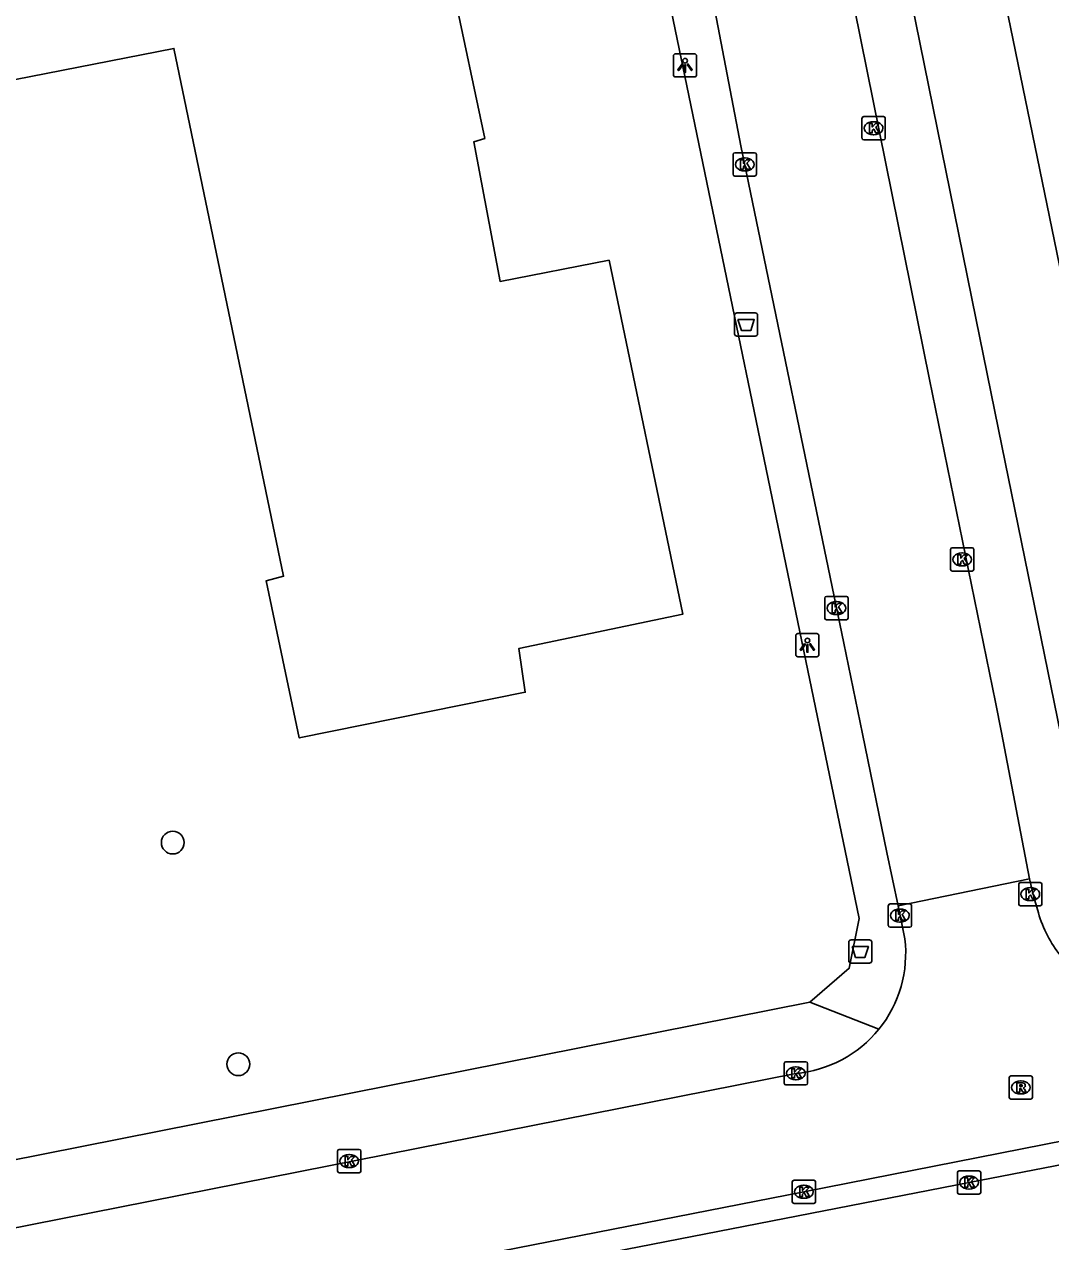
# Model space of a CAD drawing. Extents: x 160026 to 161302, y 384757 to 385701.
# Drawn here: x 160691.3 to 160735.5, y 384829 to 384881.3 of the extents above; entities that cross this region are included whole.
import ezdxf

# ---------------------------------------------------------------- set-up
doc = ezdxf.new("R2010")
doc.units = 0
for name, color, linetype in [('IMGEO_Afvalbak', 7, 'Continuous'), ('IMGEO_Boom', 7, 'Continuous'), ('IMGEO_Kolk', 7, 'Continuous'), ('IMGEO_Lichtpunt', 7, 'Continuous'), ('IMGEO_Pand', 7, 'Continuous'), ('IMGEO_Rijbaan_lokaal_open', 7, 'Continuous'), ('IMGEO_Rijbaan_regionaal_gesloten', 7, 'Continuous'), ('IMGEO_Rioolput', 7, 'Continuous'), ('IMGEO_Voetpad_open', 7, 'Continuous')]:
    doc.layers.add(name, color=color, linetype=linetype)

msp = doc.modelspace()

# ---------------------------------------------------------------- linework, layer by layer
at = {"layer": 'IMGEO_Afvalbak'}
for p, q in [((160721.873, 384867.979), (160721.873, 384868.779)), ((160721.873, 384868.779), (160721.873, 384867.979)), ((160721.973, 384868.879), (160722.763, 384868.879)), ((160722.763, 384868.879), (160721.973, 384868.879)), ((160722.863, 384868.779), (160722.863, 384867.979)), ((160722.863, 384867.979), (160722.863, 384868.779)), ((160722.763, 384867.879), (160721.973, 384867.879)), ((160721.973, 384867.879), (160722.763, 384867.879)), ((160726.779, 384841.031), (160726.779, 384841.831)), ((160726.779, 384841.831), (160726.779, 384841.031)), ((160726.879, 384841.931), (160727.669, 384841.931)), ((160727.669, 384841.931), (160726.879, 384841.931)), ((160727.769, 384841.831), (160727.769, 384841.031)), ((160727.769, 384841.031), (160727.769, 384841.831)), ((160727.669, 384840.931), (160726.879, 384840.931)), ((160726.879, 384840.931), (160727.669, 384840.931))]:
    msp.add_line(p, q, dxfattribs=at)
for points in [[(160722.016, 384868.593), (160722.72, 384868.593), (160722.571, 384868.123), (160722.165, 384868.123), (160722.016, 384868.593)], [(160726.922, 384841.645), (160727.626, 384841.645), (160727.477, 384841.175), (160727.071, 384841.175), (160726.922, 384841.645)]]:
    msp.add_lwpolyline(points, dxfattribs=at)
for centre, start, end in [((160721.973, 384868.779), 90, 180), ((160721.973, 384868.779), 90, 180), ((160722.763, 384868.779), 0, 90), ((160722.763, 384868.779), 360, 90), ((160721.973, 384867.979), 180, 270), ((160721.973, 384867.979), 180, 270), ((160722.763, 384867.979), 270, 0), ((160722.763, 384867.979), 270, 0), ((160726.879, 384841.831), 90, 180), ((160726.879, 384841.831), 90, 180), ((160727.669, 384841.831), 0, 90), ((160727.669, 384841.831), 360, 90), ((160726.879, 384841.031), 180, 270), ((160726.879, 384841.031), 180, 270), ((160727.669, 384841.031), 270, 0), ((160727.669, 384841.031), 270, 0)]:
    msp.add_arc(centre, 0.1, start, end, dxfattribs=at)
at = {"layer": 'IMGEO_Boom'}
for centre in [(160697.716, 384846.111), (160700.535, 384836.586)]:
    msp.add_circle(centre, 0.489, dxfattribs=at)
at = {"layer": 'IMGEO_Kolk'}
for p, q in [((160727.425, 384877.316), (160728.277, 384877.316)), ((160727.35, 384876.39), (160727.35, 384877.242)), ((160727.838, 384877.096), (160727.863, 384877.096)), ((160728.351, 384877.242), (160728.351, 384876.39)), ((160728.277, 384876.316), (160727.425, 384876.316)), ((160727.861, 384876.536), (160727.836, 384876.536)), ((160721.883, 384875.761), (160722.735, 384875.761)), ((160721.808, 384874.835), (160721.808, 384875.687)), ((160722.296, 384875.541), (160722.321, 384875.541)), ((160722.809, 384875.687), (160722.809, 384874.835)), ((160722.735, 384874.761), (160721.883, 384874.761)), ((160722.319, 384874.981), (160722.294, 384874.981)), ((160731.156, 384857.856), (160731.156, 384858.708)), ((160731.231, 384858.782), (160732.083, 384858.782)), ((160731.644, 384858.562), (160731.669, 384858.562)), ((160732.157, 384858.708), (160732.157, 384857.856)), ((160731.667, 384858.002), (160731.642, 384858.002)), ((160732.083, 384857.782), (160731.231, 384857.782)), ((160725.75, 384855.764), (160725.75, 384856.616)), ((160725.825, 384856.69), (160726.677, 384856.69)), ((160726.238, 384856.47), (160726.263, 384856.47)), ((160726.751, 384856.616), (160726.751, 384855.764)), ((160726.261, 384855.91), (160726.236, 384855.91)), ((160726.677, 384855.69), (160725.825, 384855.69)), ((160734.161, 384844.396), (160735.013, 384844.396)), ((160734.086, 384843.47), (160734.086, 384844.322)), ((160734.574, 384844.176), (160734.599, 384844.176)), ((160735.087, 384844.322), (160735.087, 384843.47)), ((160728.482, 384842.549), (160728.482, 384843.401)), ((160728.557, 384843.475), (160729.409, 384843.475)), ((160729.483, 384843.401), (160729.483, 384842.549)), ((160735.013, 384843.396), (160734.161, 384843.396)), ((160734.597, 384843.616), (160734.572, 384843.616)), ((160728.97, 384843.255), (160728.995, 384843.255)), ((160729.409, 384842.475), (160728.557, 384842.475)), ((160728.993, 384842.695), (160728.968, 384842.695)), ((160724.007, 384835.768), (160724.007, 384836.62)), ((160724.082, 384836.694), (160724.934, 384836.694)), ((160725.008, 384836.62), (160725.008, 384835.768)), ((160724.495, 384836.474), (160724.52, 384836.474)), ((160724.934, 384835.694), (160724.082, 384835.694)), ((160724.518, 384835.914), (160724.493, 384835.914)), ((160704.803, 384831.995), (160704.803, 384832.847)), ((160704.878, 384832.921), (160705.73, 384832.921)), ((160705.804, 384832.847), (160705.804, 384831.995)), ((160705.291, 384832.701), (160705.316, 384832.701)), ((160705.73, 384831.921), (160704.878, 384831.921)), ((160705.314, 384832.141), (160705.289, 384832.141)), ((160731.452, 384831.074), (160731.452, 384831.926)), ((160731.527, 384832), (160732.379, 384832)), ((160731.94, 384831.78), (160731.965, 384831.78)), ((160732.453, 384831.926), (160732.453, 384831.074)), ((160724.352, 384830.676), (160724.352, 384831.528)), ((160724.427, 384831.602), (160725.279, 384831.602)), ((160724.84, 384831.382), (160724.865, 384831.382)), ((160725.353, 384831.528), (160725.353, 384830.676)), ((160724.863, 384830.822), (160724.838, 384830.822)), ((160732.379, 384831), (160731.527, 384831)), ((160731.963, 384831.22), (160731.938, 384831.22)), ((160725.279, 384830.602), (160724.427, 384830.602))]:
    msp.add_line(p, q, dxfattribs=at)
for points in [[(160727.425, 384877.316), (160728.277, 384877.316)], [(160727.35, 384876.39), (160727.35, 384877.242)], [(160727.671, 384877.016), (160727.794, 384877.016), (160727.794, 384876.865), (160727.924, 384877.016), (160728.088, 384877.016), (160727.942, 384876.865), (160728.095, 384876.616), (160727.943, 384876.616), (160727.858, 384876.78), (160727.794, 384876.713), (160727.794, 384876.616), (160727.671, 384876.616), (160727.671, 384877.016)], [(160728.351, 384877.242), (160728.351, 384876.39)], [(160728.277, 384876.316), (160727.425, 384876.316)], [(160721.883, 384875.761), (160722.735, 384875.761)], [(160721.808, 384874.835), (160721.808, 384875.687)], [(160722.129, 384875.461), (160722.252, 384875.461), (160722.252, 384875.31), (160722.382, 384875.461), (160722.546, 384875.461), (160722.4, 384875.31), (160722.553, 384875.061), (160722.401, 384875.061), (160722.316, 384875.225), (160722.252, 384875.158), (160722.252, 384875.061), (160722.129, 384875.061), (160722.129, 384875.461)], [(160722.809, 384875.687), (160722.809, 384874.835)], [(160722.735, 384874.761), (160721.883, 384874.761)], [(160731.156, 384857.856), (160731.156, 384858.708)], [(160731.231, 384858.782), (160732.083, 384858.782)], [(160731.477, 384858.482), (160731.6, 384858.482), (160731.6, 384858.331), (160731.73, 384858.482), (160731.894, 384858.482), (160731.748, 384858.331), (160731.901, 384858.082), (160731.749, 384858.082), (160731.664, 384858.246), (160731.6, 384858.179), (160731.6, 384858.082), (160731.477, 384858.082), (160731.477, 384858.482)], [(160732.157, 384858.708), (160732.157, 384857.856)], [(160732.083, 384857.782), (160731.231, 384857.782)], [(160725.75, 384855.764), (160725.75, 384856.616)], [(160725.825, 384856.69), (160726.677, 384856.69)], [(160726.071, 384856.39), (160726.194, 384856.39), (160726.194, 384856.239), (160726.324, 384856.39), (160726.488, 384856.39), (160726.342, 384856.239), (160726.495, 384855.99), (160726.343, 384855.99), (160726.258, 384856.154), (160726.194, 384856.087), (160726.194, 384855.99), (160726.071, 384855.99), (160726.071, 384856.39)], [(160726.751, 384856.616), (160726.751, 384855.764)], [(160726.677, 384855.69), (160725.825, 384855.69)], [(160734.161, 384844.396), (160735.013, 384844.396)], [(160734.086, 384843.47), (160734.086, 384844.322)], [(160734.407, 384844.096), (160734.53, 384844.096), (160734.53, 384843.945), (160734.66, 384844.096), (160734.824, 384844.096), (160734.678, 384843.945), (160734.831, 384843.696), (160734.679, 384843.696), (160734.594, 384843.86), (160734.53, 384843.793), (160734.53, 384843.696), (160734.407, 384843.696), (160734.407, 384844.096)], [(160735.087, 384844.322), (160735.087, 384843.47)], [(160728.482, 384842.549), (160728.482, 384843.401)], [(160728.557, 384843.475), (160729.409, 384843.475)], [(160729.483, 384843.401), (160729.483, 384842.549)], [(160735.013, 384843.396), (160734.161, 384843.396)], [(160728.803, 384843.175), (160728.926, 384843.175), (160728.926, 384843.024), (160729.056, 384843.175), (160729.22, 384843.175), (160729.074, 384843.024), (160729.227, 384842.775), (160729.075, 384842.775), (160728.99, 384842.939), (160728.926, 384842.872), (160728.926, 384842.775), (160728.803, 384842.775), (160728.803, 384843.175)], [(160729.409, 384842.475), (160728.557, 384842.475)], [(160724.007, 384835.768), (160724.007, 384836.62)], [(160724.082, 384836.694), (160724.934, 384836.694)], [(160725.008, 384836.62), (160725.008, 384835.768)], [(160724.328, 384836.394), (160724.451, 384836.394), (160724.451, 384836.243), (160724.581, 384836.394), (160724.745, 384836.394), (160724.599, 384836.243), (160724.752, 384835.994), (160724.6, 384835.994), (160724.515, 384836.158), (160724.451, 384836.091), (160724.451, 384835.994), (160724.328, 384835.994), (160724.328, 384836.394)], [(160724.934, 384835.694), (160724.082, 384835.694)], [(160704.803, 384831.995), (160704.803, 384832.847)], [(160704.878, 384832.921), (160705.73, 384832.921)], [(160705.804, 384832.847), (160705.804, 384831.995)], [(160705.124, 384832.621), (160705.247, 384832.621), (160705.247, 384832.47), (160705.377, 384832.621), (160705.541, 384832.621), (160705.395, 384832.47), (160705.548, 384832.221), (160705.396, 384832.221), (160705.311, 384832.385), (160705.247, 384832.318), (160705.247, 384832.221), (160705.124, 384832.221), (160705.124, 384832.621)], [(160705.73, 384831.921), (160704.878, 384831.921)], [(160731.452, 384831.074), (160731.452, 384831.926)], [(160731.527, 384832), (160732.379, 384832)], [(160732.453, 384831.926), (160732.453, 384831.074)], [(160724.352, 384830.676), (160724.352, 384831.528)], [(160724.427, 384831.602), (160725.279, 384831.602)], [(160724.673, 384831.302), (160724.796, 384831.302), (160724.796, 384831.151), (160724.926, 384831.302), (160725.09, 384831.302), (160724.944, 384831.151), (160725.097, 384830.902), (160724.945, 384830.902), (160724.86, 384831.066), (160724.796, 384830.999), (160724.796, 384830.902), (160724.673, 384830.902), (160724.673, 384831.302)], [(160725.353, 384831.528), (160725.353, 384830.676)], [(160731.773, 384831.7), (160731.896, 384831.7), (160731.896, 384831.549), (160732.026, 384831.7), (160732.19, 384831.7), (160732.044, 384831.549), (160732.197, 384831.3), (160732.045, 384831.3), (160731.96, 384831.464), (160731.896, 384831.397), (160731.896, 384831.3), (160731.773, 384831.3), (160731.773, 384831.7)], [(160732.379, 384831), (160731.527, 384831)], [(160725.279, 384830.602), (160724.427, 384830.602)]]:
    msp.add_lwpolyline(points, dxfattribs=at)
for centre, start, end in [((160727.427, 384877.24), 91.552, 178.448), ((160727.427, 384877.24), 91.552, 178.448), ((160728.275, 384877.24), 1.552, 88.448), ((160728.275, 384877.24), 1.552, 88.448), ((160727.427, 384876.392), 181.552, 268.448), ((160727.427, 384876.392), 181.552, 268.448), ((160728.275, 384876.392), 271.552, 358.448), ((160728.275, 384876.392), 271.552, 358.448), ((160721.885, 384875.685), 91.552, 178.448), ((160721.885, 384875.685), 91.552, 178.448), ((160722.733, 384875.685), 1.552, 88.448), ((160722.733, 384875.685), 1.552, 88.448), ((160721.885, 384874.837), 181.552, 268.448), ((160721.885, 384874.837), 181.552, 268.448), ((160722.733, 384874.837), 271.552, 358.448), ((160722.733, 384874.837), 271.552, 358.448), ((160731.233, 384858.706), 91.552, 178.448), ((160731.233, 384858.706), 91.552, 178.448), ((160732.081, 384858.706), 1.552, 88.448), ((160732.081, 384858.706), 1.552, 88.448), ((160731.233, 384857.858), 181.552, 268.448), ((160731.233, 384857.858), 181.552, 268.448), ((160732.081, 384857.858), 271.552, 358.448), ((160732.081, 384857.858), 271.552, 358.448), ((160725.827, 384856.614), 91.552, 178.448), ((160725.827, 384856.614), 91.552, 178.448), ((160726.675, 384856.614), 1.552, 88.448), ((160726.675, 384856.614), 1.552, 88.448), ((160725.827, 384855.766), 181.552, 268.448), ((160725.827, 384855.766), 181.552, 268.448), ((160726.675, 384855.766), 271.552, 358.448), ((160726.675, 384855.766), 271.552, 358.448), ((160734.163, 384844.32), 91.552, 178.448), ((160734.163, 384844.32), 91.552, 178.448), ((160735.011, 384844.32), 1.552, 88.448), ((160735.011, 384844.32), 1.552, 88.448), ((160728.559, 384843.399), 91.552, 178.448), ((160728.559, 384843.399), 91.552, 178.448), ((160729.407, 384843.399), 1.552, 88.448), ((160729.407, 384843.399), 1.552, 88.448), ((160734.163, 384843.472), 181.552, 268.448), ((160734.163, 384843.472), 181.552, 268.448), ((160735.011, 384843.472), 271.552, 358.448), ((160735.011, 384843.472), 271.552, 358.448), ((160728.559, 384842.551), 181.552, 268.448), ((160728.559, 384842.551), 181.552, 268.448), ((160729.407, 384842.551), 271.552, 358.448), ((160729.407, 384842.551), 271.552, 358.448), ((160724.084, 384836.618), 91.552, 178.448), ((160724.084, 384836.618), 91.552, 178.448), ((160724.932, 384836.618), 1.552, 88.448), ((160724.932, 384836.618), 1.552, 88.448), ((160724.084, 384835.77), 181.552, 268.448), ((160724.084, 384835.77), 181.552, 268.448), ((160724.932, 384835.77), 271.552, 358.448), ((160724.932, 384835.77), 271.552, 358.448), ((160704.88, 384832.845), 91.552, 178.448), ((160704.88, 384832.845), 91.552, 178.448), ((160705.728, 384832.845), 1.552, 88.448), ((160705.728, 384832.845), 1.552, 88.448), ((160704.88, 384831.997), 181.552, 268.448), ((160704.88, 384831.997), 181.552, 268.448), ((160705.728, 384831.997), 271.552, 358.448), ((160705.728, 384831.997), 271.552, 358.448), ((160731.529, 384831.924), 91.552, 178.448), ((160731.529, 384831.924), 91.552, 178.448), ((160732.377, 384831.924), 1.552, 88.448), ((160732.377, 384831.924), 1.552, 88.448), ((160724.429, 384831.526), 91.552, 178.448), ((160724.429, 384831.526), 91.552, 178.448), ((160725.277, 384831.526), 1.552, 88.448), ((160725.277, 384831.526), 1.552, 88.448), ((160731.529, 384831.076), 181.552, 268.448), ((160731.529, 384831.076), 181.552, 268.448), ((160732.377, 384831.076), 271.552, 358.448), ((160732.377, 384831.076), 271.552, 358.448), ((160724.429, 384830.678), 181.552, 268.448), ((160724.429, 384830.678), 181.552, 268.448), ((160725.277, 384830.678), 271.552, 358.448), ((160725.277, 384830.678), 271.552, 358.448)]:
    msp.add_arc(centre, 0.0765, start, end, dxfattribs=at)
for centre, major_axis, ratio, start_param, end_param in [((160727.837, 384876.816), (-0.387, 0.002), 0.722429, 4.712389, 7.853982), ((160727.862, 384876.816), (-0.39, 0.002), 0.717154, 1.570796, 4.712389), ((160722.295, 384875.261), (-0.387, 0.002), 0.722429, 4.712389, 7.853982), ((160722.32, 384875.261), (-0.39, 0.002), 0.717154, 1.570796, 4.712389), ((160731.643, 384858.282), (-0.387, 0.002), 0.722429, 4.712389, 7.853982), ((160731.668, 384858.282), (-0.39, 0.002), 0.717154, 1.570796, 4.712389), ((160726.237, 384856.19), (-0.387, 0.002), 0.722429, 4.712389, 7.853982), ((160726.262, 384856.19), (-0.39, 0.002), 0.717154, 1.570796, 4.712389), ((160734.573, 384843.896), (-0.387, 0.002), 0.722429, 4.712389, 7.853982), ((160734.598, 384843.896), (-0.39, 0.002), 0.717154, 1.570796, 4.712389), ((160728.969, 384842.975), (-0.387, 0.002), 0.722429, 4.712389, 7.853982), ((160728.994, 384842.975), (-0.39, 0.002), 0.717154, 1.570796, 4.712389), ((160724.494, 384836.194), (-0.387, 0.002), 0.722429, 4.712389, 7.853982), ((160724.519, 384836.194), (-0.39, 0.002), 0.717154, 1.570796, 4.712389), ((160705.29, 384832.421), (-0.387, 0.002), 0.722429, 4.712389, 7.853982), ((160705.315, 384832.421), (-0.39, 0.002), 0.717154, 1.570796, 4.712389), ((160731.939, 384831.5), (-0.387, 0.002), 0.722429, 4.712389, 7.853982), ((160731.964, 384831.5), (-0.39, 0.002), 0.717154, 1.570796, 4.712389), ((160724.839, 384831.102), (-0.387, 0.002), 0.722429, 4.712389, 7.853982), ((160724.864, 384831.102), (-0.39, 0.002), 0.717154, 1.570796, 4.712389)]:
    msp.add_ellipse(centre, major_axis=major_axis, ratio=ratio, start_param=start_param, end_param=end_param, dxfattribs=at)
at = {"layer": 'IMGEO_Lichtpunt'}
for p, q in [((160719.244, 384879.92), (160719.244, 384879.113)), ((160719.244, 384879.92), (160719.244, 384879.113)), ((160720.146, 384880.015), (160719.338, 384880.015)), ((160720.146, 384880.015), (160719.338, 384880.015)), ((160720.24, 384879.113), (160720.24, 384879.92)), ((160720.24, 384879.113), (160720.24, 384879.92)), ((160719.338, 384879.019), (160720.146, 384879.019)), ((160719.338, 384879.019), (160720.146, 384879.019)), ((160724.503, 384855.001), (160724.503, 384854.194)), ((160724.503, 384855.001), (160724.503, 384854.194)), ((160725.405, 384855.096), (160724.597, 384855.096)), ((160725.405, 384855.096), (160724.597, 384855.096)), ((160725.499, 384854.194), (160725.499, 384855.001)), ((160725.499, 384854.194), (160725.499, 384855.001)), ((160724.597, 384854.1), (160725.405, 384854.1)), ((160724.597, 384854.1), (160725.405, 384854.1))]:
    msp.add_line(p, q, dxfattribs=at)
for points in [[(160719.618, 384879.584), (160719.657, 384879.556), (160719.469, 384879.294), (160719.431, 384879.321), (160719.618, 384879.584)], [(160719.72, 384879.536), (160719.767, 384879.536), (160719.767, 384879.214), (160719.72, 384879.214), (160719.72, 384879.536)], [(160719.83, 384879.556), (160719.868, 384879.583), (160720.055, 384879.321), (160720.016, 384879.293), (160719.83, 384879.556)], [(160724.877, 384854.665), (160724.916, 384854.637), (160724.728, 384854.375), (160724.69, 384854.402), (160724.877, 384854.665)], [(160724.979, 384854.617), (160725.026, 384854.617), (160725.026, 384854.295), (160724.979, 384854.295), (160724.979, 384854.617)], [(160725.089, 384854.637), (160725.127, 384854.664), (160725.314, 384854.402), (160725.275, 384854.374), (160725.089, 384854.637)]]:
    msp.add_lwpolyline(points, dxfattribs=at)
for centre in [(160719.743, 384879.718), (160725.002, 384854.799)]:
    msp.add_circle(centre, 0.0994, dxfattribs=at)
for centre, start, end in [((160719.338, 384879.92), 90, 180), ((160719.338, 384879.92), 90, 180), ((160720.146, 384879.92), 0, 90), ((160720.146, 384879.92), 0, 90), ((160719.338, 384879.113), 180, 270), ((160719.338, 384879.113), 180, 270), ((160720.146, 384879.113), 270, 0), ((160720.146, 384879.113), 270, 360), ((160724.597, 384855.001), 90, 180), ((160724.597, 384855.001), 90, 180), ((160725.405, 384855.001), 0, 90), ((160725.405, 384855.001), 0, 90), ((160724.597, 384854.194), 180, 270), ((160724.597, 384854.194), 180, 270), ((160725.405, 384854.194), 270, 0), ((160725.405, 384854.194), 270, 360)]:
    msp.add_arc(centre, 0.0946, start, end, dxfattribs=at)
at = {"layer": 'IMGEO_Pand'}
for points in [[(160788.586, 384888.745), (160779.859, 384885.441), (160779.549, 384886.257), (160771.521, 384883.201), (160771.642, 384882.873), (160771.014, 384882.635), (160770.893, 384882.963), (160764.6, 384880.569), (160766.456, 384875.692), (160741.042, 384870.459), (160736.144, 384869.451), (160733.533, 384882.133), (160738.872, 384883.188), (160742.841, 384883.972), (160743.29, 384881.699), (160757.729, 384884.553), (160757.227, 384887.095), (160762.126, 384888.063), (160755.507, 384907.922), (160782.595, 384922.812)], [(160708.413, 384889.221), (160711.128, 384876.379), (160710.663, 384876.233), (160711.79, 384870.229), (160716.48, 384871.141), (160719.644, 384855.925), (160712.593, 384854.453), (160712.875, 384852.573), (160703.155, 384850.611), (160701.74, 384857.364), (160702.48, 384857.561), (160697.765, 384880.249), (160690.212, 384878.763), (160690.207, 384878.46), (160676.633, 384874.384), (160675.165, 384875.265), (160673.45, 384874.734), (160672.885, 384873.287), (160666.333, 384871.403), (160669.067, 384861.926)]]:
    msp.add_lwpolyline(points, dxfattribs=at)
at = {"layer": 'IMGEO_Rijbaan_lokaal_open'}
for points in [[(160734.556, 384844.558), (160733.343, 384850.842), (160733.09, 384852.151), (160730.257, 384866.021), (160727.032, 384881.965), (160726.791, 384883.157), (160724.527, 384894.256), (160724.134, 384896.18), (160724.018, 384897.202)], [(160719.061, 384892.15), (160722.144, 384876.063), (160726.564, 384854.683), (160727.369, 384850.788), (160728.424, 384845.683), (160728.898, 384843.388)], [(160728.898, 384843.388), (160734.556, 384844.558)], [(160734.936, 384843.088), (160734.743, 384843.762), (160734.556, 384844.558)], [(160728.898, 384843.388), (160729.19, 384841.978)], [(160664.308, 384819.309), (160685.493, 384823.418), (160705.679, 384827.354), (160724.853, 384831.104), (160742.683, 384834.606), (160759.916, 384837.951), (160776.155, 384841.085)], [(160724.505, 384836.192), (160700.658, 384831.477), (160696.675, 384830.689), (160690.44, 384829.456)]]:
    msp.add_lwpolyline(points, dxfattribs=at)
for centre, radius, start, end in [((160739.907, 384844.507), 5.17, 195.9301, 219.0776), ((160724.058, 384841.345), 5.171, 320.9911, 7.0325), ((160724.055, 384841.348), 5.175, 274.9927, 320.9889)]:
    msp.add_arc(centre, radius, start, end, dxfattribs=at)
at = {"layer": 'IMGEO_Rijbaan_regionaal_gesloten'}
msp.add_lwpolyline([(160793.873, 384843.828), (160790.644, 384843.08), (160782.495, 384841.341), (160773.396, 384839.558), (160755.107, 384835.98), (160731.953, 384831.498), (160713.807, 384827.961), (160696.563, 384824.584), (160676.338, 384820.634), (160659.27, 384817.339), (160632.807, 384813.17)], dxfattribs=at)
at = {"layer": 'IMGEO_Rioolput'}
for p, q in [((160733.677, 384835.16), (160733.677, 384836.012)), ((160733.752, 384836.086), (160734.604, 384836.086)), ((160734.678, 384836.012), (160734.678, 384835.16)), ((160734.165, 384835.866), (160734.19, 384835.866)), ((160734.604, 384835.086), (160733.752, 384835.086)), ((160734.188, 384835.306), (160734.163, 384835.306))]:
    msp.add_line(p, q, dxfattribs=at)
for points in [[(160733.677, 384835.16), (160733.677, 384836.012)], [(160733.752, 384836.086), (160734.604, 384836.086)], [(160734.678, 384836.012), (160734.678, 384835.16)], [(160734.266, 384835.784), (160734.014, 384835.786), (160734.014, 384835.386)], [(160734.014, 384835.386), (160734.138, 384835.386), (160734.138, 384835.548), (160734.149, 384835.548)], [(160734.192, 384835.705), (160734.138, 384835.705), (160734.138, 384835.624)], [(160734.138, 384835.624), (160734.19, 384835.624)], [(160734.196, 384835.519), (160734.267, 384835.386), (160734.407, 384835.386), (160734.342, 384835.512)], [(160734.604, 384835.086), (160733.752, 384835.086)]]:
    msp.add_lwpolyline(points, dxfattribs=at)
for centre, radius, start, end in [((160733.754, 384836.01), 0.0765, 91.552, 178.448), ((160733.754, 384836.01), 0.0765, 91.552, 178.448), ((160734.602, 384836.01), 0.0765, 1.552, 88.448), ((160734.602, 384836.01), 0.0765, 1.552, 88.448), ((160734.148, 384835.495), 0.0533, 26.0293, 88.6989), ((160734.174, 384835.813), 0.19, 274.7715, 282.9687), ((160734.198, 384835.609), 0.0964, 77.0061, 93.1865), ((160734.212, 384835.666), 0.0378, 276.6634, 79.6772), ((160734.265, 384835.674), 0.109, 350.3612, 89.416), ((160734.263, 384835.674), 0.112, 277.5842, 350.9817), ((160734.247, 384835.459), 0.108, 29.5134, 73.7905), ((160733.754, 384835.162), 0.0765, 181.552, 268.448), ((160733.754, 384835.162), 0.0765, 181.552, 268.448), ((160734.602, 384835.162), 0.0765, 271.552, 358.448), ((160734.602, 384835.162), 0.0765, 271.552, 358.448)]:
    msp.add_arc(centre, radius, start, end, dxfattribs=at)
for centre, major_axis, ratio, start_param, end_param in [((160734.164, 384835.586), (-0.387, 0.002), 0.722429, 4.712389, 7.853982), ((160734.189, 384835.586), (-0.39, 0.002), 0.717154, 1.570796, 4.712389)]:
    msp.add_ellipse(centre, major_axis=major_axis, ratio=ratio, start_param=start_param, end_param=end_param, dxfattribs=at)
at = {"layer": 'IMGEO_Voetpad_open'}
for points in [[(160736.412, 384977.212), (160728.453, 384913.716), (160726.598, 384898.918), (160727.272, 384893.08), (160729.664, 384881.344), (160732.249, 384868.657), (160733.225, 384863.871), (160737.731, 384841.761)], [(160717.436, 384890.143), (160727.222, 384842.842), (160726.805, 384840.714), (160725.101, 384839.252)], [(160725.101, 384839.252), (160688.873, 384832.079)], [(160725.101, 384839.252), (160728.076, 384838.09)]]:
    msp.add_lwpolyline(points, dxfattribs=at)

doc.saveas('drawing.dxf')
